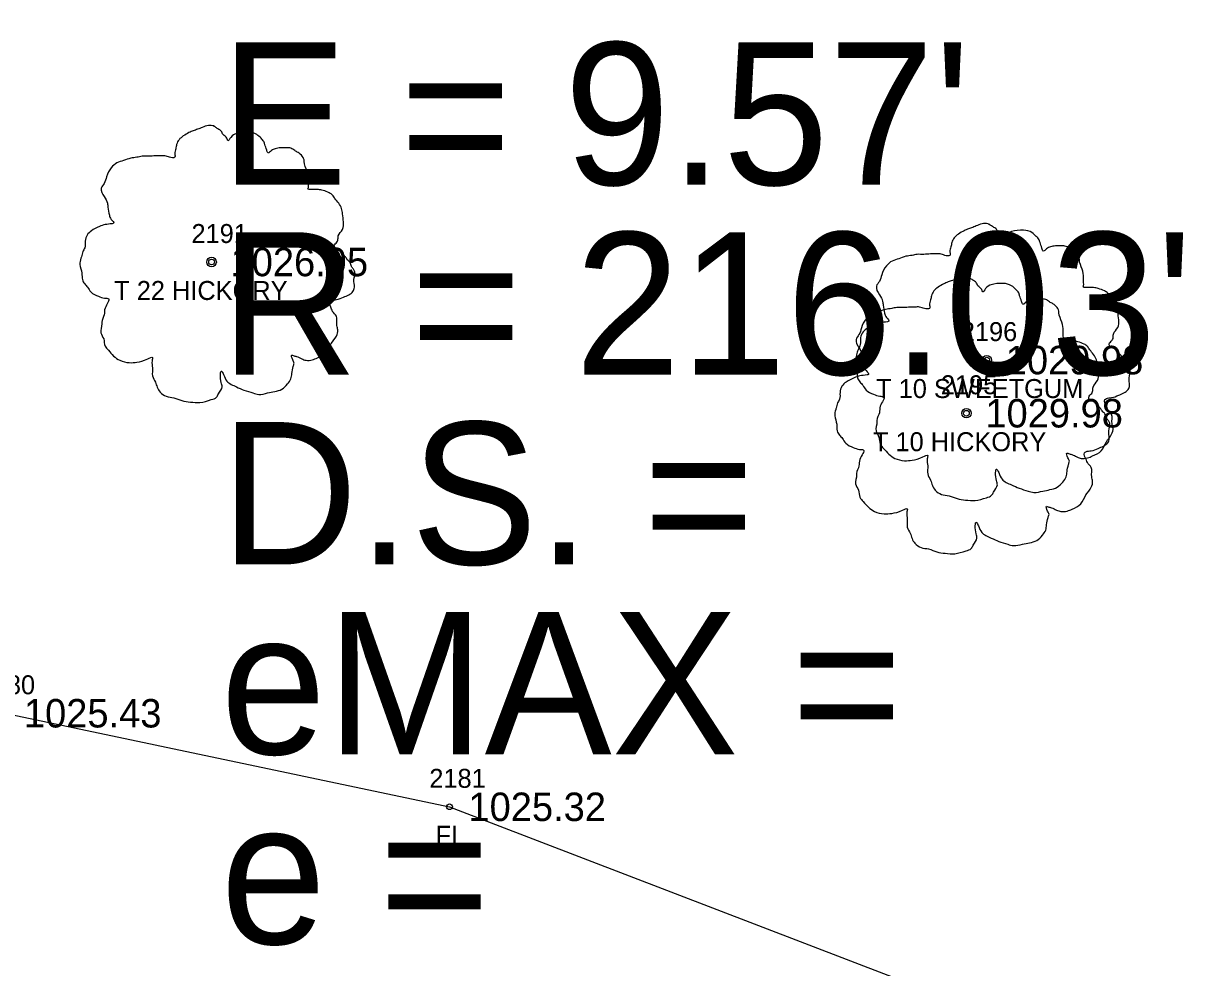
# Model space of a CAD drawing. Extents: x 1578957 to 1581675, y 1115963 to 1120391.
# Drawn here: x 1580034.6 to 1580096.1, y 1117735.8 to 1117785.5 of the extents above; entities that cross this region are included whole.
import ezdxf

# ---------------------------------------------------------------- set-up
doc = ezdxf.new("R2010")
doc.units = 0
for name, color, linetype in [('RD_EX_Fence_Other', 7, 'Continuous'), ('RD_EX_Fence_Other_txCode', 7, 'Continuous'), ('RD_EX_TX_Fence_Other_ELEV', 7, 'Continuous'), ('RD_EX_TX_VEG_ELEV', 7, 'Continuous'), ('RD_EX_VEG', 7, 'Continuous'), ('RD_EX_VEG_txCode', 7, 'Continuous'), ('RD_HC_Data', 7, 'Continuous'), ('RD_SMD_Locator', 7, 'Continuous')]:
    doc.layers.add(name, color=color, linetype=linetype)

msp = doc.modelspace()

# ---------------------------------------------------------------- linework, layer by layer
at = {"layer": 'RD_EX_Fence_Other'}
msp.add_lwpolyline([(1579823.104, 1118041.087), (1579819.64, 1117977.762), (1579811.21, 1117936.274), (1579806.912, 1117888.201), (1579805.65, 1117872.977), (1579810.216, 1117834.804), (1579821.355, 1117805.105), (1579835.234, 1117784.194), (1579851.403, 1117768.05), (1579868.554, 1117757.557), (1579908.33, 1117744.227), (1579949.735, 1117742.637), (1579998.853, 1117745.107), (1580033.637, 1117749.157), (1580057.075, 1117744.228), (1580092.078, 1117730.794), (1580117.524, 1117724.619), (1580141.715, 1117727.925), (1580159.983, 1117735.31), (1580192.445, 1117760.446), (1580226.972, 1117787.769), (1580271.309, 1117822.486), (1580302.096, 1117858.032)], dxfattribs=at)
at = {"layer": 'RD_EX_VEG'}
for centre, radius in [((1580044.533, 1117772.934), 0.25), ((1580044.52, 1117772.915), 0.0001), ((1580085.405, 1117767.766), 0.25), ((1580085.392, 1117767.747), 0.0001), ((1580084.331, 1117764.965), 0.25), ((1580084.318, 1117764.946), 0.0001)]:
    msp.add_circle(centre, radius, dxfattribs=at)
for points in [[(1580044.665, 1117780.101), (1580044.365, 1117780.126), (1580044.04, 1117780.026), (1580043.79, 1117779.926), (1580043.565, 1117779.851), (1580043.34, 1117779.751), (1580043.04, 1117779.576), (1580042.815, 1117779.376), (1580042.69, 1117779.126), (1580042.64, 1117778.902), (1580042.591, 1117778.627), (1580042.591, 1117778.452), (1580042.466, 1117778.427), (1580042.316, 1117778.452), (1580042.066, 1117778.527), (1580041.816, 1117778.527), (1580041.566, 1117778.527), (1580041.216, 1117778.502), (1580040.866, 1117778.502), (1580040.591, 1117778.452), (1580040.267, 1117778.402), (1580039.892, 1117778.277), (1580039.542, 1117778.152), (1580039.242, 1117777.902), (1580038.992, 1117777.427), (1580038.867, 1117777.077), (1580038.717, 1117776.827), (1580038.867, 1117776.378), (1580039.042, 1117776.028), (1580039.067, 1117775.828), (1580039.142, 1117775.403), (1580039.242, 1117775.178), (1580039.367, 1117774.978), (1580039.292, 1117774.953), (1580038.917, 1117774.903), (1580038.617, 1117774.803), (1580038.192, 1117774.578), (1580037.968, 1117774.354), (1580037.868, 1117774.029), (1580037.843, 1117773.679), (1580037.743, 1117773.479), (1580037.668, 1117773.204), (1580037.643, 1117773.129), (1580037.593, 1117772.804), (1580037.693, 1117772.354), (1580037.718, 1117772.005), (1580037.843, 1117771.78), (1580037.993, 1117771.605), (1580038.167, 1117771.355), (1580038.567, 1117771.13), (1580038.892, 1117771.03), (1580039.092, 1117771.005), (1580038.917, 1117770.505), (1580038.867, 1117770.155), (1580038.742, 1117769.756), (1580038.742, 1117769.681), (1580038.692, 1117769.206), (1580038.842, 1117768.881), (1580038.917, 1117768.506), (1580039.092, 1117768.281), (1580039.367, 1117767.981), (1580039.692, 1117767.756), (1580040.192, 1117767.631), (1580040.591, 1117767.656), (1580041.166, 1117767.831), (1580041.416, 1117767.906), (1580041.391, 1117767.731), (1580041.416, 1117767.357), (1580041.416, 1117766.932), (1580041.566, 1117766.607), (1580041.666, 1117766.332), (1580041.816, 1117766.082), (1580042.141, 1117765.857), (1580042.541, 1117765.782), (1580042.965, 1117765.632), (1580043.415, 1117765.557), (1580043.915, 1117765.532), (1580044.515, 1117765.682), (1580044.79, 1117765.807), (1580044.89, 1117765.982), (1580045.089, 1117766.357), (1580045.039, 1117766.582), (1580045.064, 1117767.182), (1580045.164, 1117767.007), (1580045.339, 1117766.657), (1580045.839, 1117766.357), (1580046.239, 1117766.182), (1580046.714, 1117766.032), (1580047.014, 1117765.957), (1580047.488, 1117766.032), (1580047.863, 1117766.107), (1580048.238, 1117766.232), (1580048.538, 1117766.507), (1580048.713, 1117766.782), (1580048.763, 1117767.057), (1580048.838, 1117767.432), (1580048.888, 1117767.606)], [(1580048.888, 1117767.606), (1580048.813, 1117767.781), (1580048.763, 1117768.031), (1580048.838, 1117768.006), (1580049.013, 1117767.956), (1580049.288, 1117767.831), (1580049.513, 1117767.756), (1580049.837, 1117767.781), (1580050.112, 1117767.881), (1580050.562, 1117768.156), (1580050.837, 1117768.631), (1580051.112, 1117769.031), (1580051.187, 1117769.356), (1580051.137, 1117769.581), (1580051.112, 1117770.08), (1580050.912, 1117770.33), (1580050.862, 1117770.455), (1580050.762, 1117770.855), (1580050.837, 1117770.905), (1580051.112, 1117770.955), (1580051.487, 1117771.08), (1580051.762, 1117771.205), (1580051.986, 1117771.38), (1580052.061, 1117771.605), (1580052.036, 1117772.005), (1580052.086, 1117772.404), (1580052.011, 1117772.554), (1580051.911, 1117772.704), (1580051.836, 1117772.904), (1580051.687, 1117773.054), (1580051.587, 1117773.204), (1580051.487, 1117773.304), (1580051.362, 1117773.454), (1580051.187, 1117773.579), (1580051.037, 1117773.629), (1580050.987, 1117773.779), (1580051.137, 1117773.979), (1580051.187, 1117774.079), (1580051.212, 1117774.304), (1580051.437, 1117774.653), (1580051.487, 1117775.053), (1580051.437, 1117775.478), (1580051.387, 1117775.753), (1580051.237, 1117776.028), (1580051.037, 1117776.278), (1580050.912, 1117776.453), (1580050.737, 1117776.578), (1580050.412, 1117776.703), (1580050.162, 1117776.752), (1580049.812, 1117776.752), (1580049.612, 1117776.802), (1580049.637, 1117776.852), (1580049.637, 1117777.002), (1580049.637, 1117777.277), (1580049.562, 1117777.727), (1580049.413, 1117778.227), (1580049.413, 1117778.252), (1580049.313, 1117778.502), (1580049.088, 1117778.702), (1580048.913, 1117778.802), (1580048.713, 1117778.927), (1580048.463, 1117778.952), (1580048.163, 1117778.952), (1580047.888, 1117778.902), (1580047.688, 1117778.802), (1580047.513, 1117778.677), (1580047.438, 1117778.827), (1580047.338, 1117779.126), (1580047.288, 1117779.276), (1580047.139, 1117779.451), (1580046.914, 1117779.651), (1580046.464, 1117779.776), (1580045.839, 1117779.701), (1580045.539, 1117779.501), (1580045.389, 1117779.326), (1580045.339, 1117779.451), (1580045.139, 1117779.651), (1580045.039, 1117779.826), (1580044.865, 1117779.951), (1580044.715, 1117780.051), (1580044.615, 1117780.101)], [(1580085.536, 1117774.933), (1580085.237, 1117774.958), (1580084.912, 1117774.858), (1580084.662, 1117774.758), (1580084.437, 1117774.683), (1580084.212, 1117774.583), (1580083.912, 1117774.409), (1580083.687, 1117774.209), (1580083.562, 1117773.959), (1580083.512, 1117773.734), (1580083.462, 1117773.459), (1580083.462, 1117773.284), (1580083.337, 1117773.259), (1580083.187, 1117773.284), (1580082.938, 1117773.359), (1580082.688, 1117773.359), (1580082.438, 1117773.359), (1580082.088, 1117773.334), (1580081.738, 1117773.334), (1580081.463, 1117773.284), (1580081.138, 1117773.234), (1580080.764, 1117773.109), (1580080.414, 1117772.984), (1580080.114, 1117772.734), (1580079.864, 1117772.259), (1580079.739, 1117771.91), (1580079.589, 1117771.66), (1580079.739, 1117771.21), (1580079.914, 1117770.86), (1580079.939, 1117770.66), (1580080.014, 1117770.235), (1580080.114, 1117770.01), (1580080.239, 1117769.81), (1580080.164, 1117769.786), (1580079.789, 1117769.736), (1580079.489, 1117769.636), (1580079.064, 1117769.411), (1580078.839, 1117769.186), (1580078.739, 1117768.861), (1580078.714, 1117768.511), (1580078.615, 1117768.311), (1580078.54, 1117768.036), (1580078.515, 1117767.961), (1580078.465, 1117767.636), (1580078.565, 1117767.187), (1580078.59, 1117766.837), (1580078.714, 1117766.612), (1580078.864, 1117766.437), (1580079.039, 1117766.187), (1580079.439, 1117765.962), (1580079.764, 1117765.862), (1580079.964, 1117765.837), (1580079.789, 1117765.337), (1580079.739, 1117764.988), (1580079.614, 1117764.588), (1580079.614, 1117764.513), (1580079.564, 1117764.038), (1580079.714, 1117763.713), (1580079.789, 1117763.338), (1580079.964, 1117763.113), (1580080.239, 1117762.814), (1580080.564, 1117762.589), (1580081.063, 1117762.464), (1580081.463, 1117762.489), (1580082.038, 1117762.664), (1580082.288, 1117762.739), (1580082.263, 1117762.564), (1580082.288, 1117762.189), (1580082.288, 1117761.764), (1580082.438, 1117761.439), (1580082.538, 1117761.164), (1580082.688, 1117760.914), (1580083.013, 1117760.69), (1580083.412, 1117760.615), (1580083.837, 1117760.465), (1580084.287, 1117760.39), (1580084.787, 1117760.365), (1580085.387, 1117760.515), (1580085.661, 1117760.64), (1580085.761, 1117760.814), (1580085.961, 1117761.189), (1580085.911, 1117761.414), (1580085.936, 1117762.014), (1580086.036, 1117761.839), (1580086.211, 1117761.489), (1580086.711, 1117761.189), (1580087.111, 1117761.014), (1580087.586, 1117760.864), (1580087.885, 1117760.789), (1580088.36, 1117760.864), (1580088.735, 1117760.939), (1580089.11, 1117761.064), (1580089.41, 1117761.339), (1580089.585, 1117761.614), (1580089.635, 1117761.889), (1580089.71, 1117762.264), (1580089.76, 1117762.439)], [(1580089.76, 1117762.439), (1580089.685, 1117762.614), (1580089.635, 1117762.864), (1580089.71, 1117762.839), (1580089.885, 1117762.789), (1580090.159, 1117762.664), (1580090.384, 1117762.589), (1580090.709, 1117762.614), (1580090.984, 1117762.714), (1580091.434, 1117762.989), (1580091.709, 1117763.463), (1580091.984, 1117763.863), (1580092.059, 1117764.188), (1580092.009, 1117764.413), (1580091.984, 1117764.913), (1580091.784, 1117765.163), (1580091.734, 1117765.287), (1580091.634, 1117765.687), (1580091.709, 1117765.737), (1580091.984, 1117765.787), (1580092.358, 1117765.912), (1580092.633, 1117766.037), (1580092.858, 1117766.212), (1580092.933, 1117766.437), (1580092.908, 1117766.837), (1580092.958, 1117767.237), (1580092.883, 1117767.387), (1580092.783, 1117767.536), (1580092.708, 1117767.736), (1580092.558, 1117767.886), (1580092.458, 1117768.036), (1580092.358, 1117768.136), (1580092.234, 1117768.286), (1580092.059, 1117768.411), (1580091.909, 1117768.461), (1580091.859, 1117768.611), (1580092.009, 1117768.811), (1580092.059, 1117768.911), (1580092.084, 1117769.136), (1580092.309, 1117769.486), (1580092.358, 1117769.885), (1580092.309, 1117770.31), (1580092.259, 1117770.585), (1580092.109, 1117770.86), (1580091.909, 1117771.11), (1580091.784, 1117771.285), (1580091.609, 1117771.41), (1580091.284, 1117771.535), (1580091.034, 1117771.585), (1580090.684, 1117771.585), (1580090.484, 1117771.635), (1580090.509, 1117771.685), (1580090.509, 1117771.835), (1580090.509, 1117772.11), (1580090.434, 1117772.559), (1580090.284, 1117773.059), (1580090.284, 1117773.084), (1580090.184, 1117773.334), (1580089.96, 1117773.534), (1580089.785, 1117773.634), (1580089.585, 1117773.759), (1580089.335, 1117773.784), (1580089.035, 1117773.784), (1580088.76, 1117773.734), (1580088.56, 1117773.634), (1580088.385, 1117773.509), (1580088.31, 1117773.659), (1580088.21, 1117773.959), (1580088.16, 1117774.109), (1580088.01, 1117774.284), (1580087.786, 1117774.483), (1580087.336, 1117774.608), (1580086.711, 1117774.533), (1580086.411, 1117774.334), (1580086.261, 1117774.159), (1580086.211, 1117774.284), (1580086.011, 1117774.483), (1580085.911, 1117774.658), (1580085.736, 1117774.783), (1580085.586, 1117774.883), (1580085.486, 1117774.933)], [(1580084.463, 1117772.132), (1580084.163, 1117772.157), (1580083.838, 1117772.057), (1580083.588, 1117771.957), (1580083.363, 1117771.882), (1580083.138, 1117771.782), (1580082.839, 1117771.607), (1580082.614, 1117771.407), (1580082.489, 1117771.157), (1580082.439, 1117770.933), (1580082.389, 1117770.658), (1580082.389, 1117770.483), (1580082.264, 1117770.458), (1580082.114, 1117770.483), (1580081.864, 1117770.558), (1580081.614, 1117770.558), (1580081.364, 1117770.558), (1580081.014, 1117770.533), (1580080.664, 1117770.533), (1580080.39, 1117770.483), (1580080.065, 1117770.433), (1580079.69, 1117770.308), (1580079.34, 1117770.183), (1580079.04, 1117769.933), (1580078.79, 1117769.458), (1580078.665, 1117769.108), (1580078.515, 1117768.858), (1580078.665, 1117768.409), (1580078.84, 1117768.059), (1580078.865, 1117767.859), (1580078.94, 1117767.434), (1580079.04, 1117767.209), (1580079.165, 1117767.009), (1580079.09, 1117766.984), (1580078.715, 1117766.934), (1580078.415, 1117766.834), (1580077.991, 1117766.609), (1580077.766, 1117766.385), (1580077.666, 1117766.06), (1580077.641, 1117765.71), (1580077.541, 1117765.51), (1580077.466, 1117765.235), (1580077.441, 1117765.16), (1580077.391, 1117764.835), (1580077.491, 1117764.385), (1580077.516, 1117764.036), (1580077.641, 1117763.811), (1580077.791, 1117763.636), (1580077.966, 1117763.386), (1580078.365, 1117763.161), (1580078.69, 1117763.061), (1580078.89, 1117763.036), (1580078.715, 1117762.536), (1580078.665, 1117762.186), (1580078.54, 1117761.787), (1580078.54, 1117761.712), (1580078.49, 1117761.237), (1580078.64, 1117760.912), (1580078.715, 1117760.537), (1580078.89, 1117760.312), (1580079.165, 1117760.012), (1580079.49, 1117759.787), (1580079.99, 1117759.662), (1580080.39, 1117759.687), (1580080.964, 1117759.862), (1580081.214, 1117759.937), (1580081.189, 1117759.762), (1580081.214, 1117759.388), (1580081.214, 1117758.963), (1580081.364, 1117758.638), (1580081.464, 1117758.363), (1580081.614, 1117758.113), (1580081.939, 1117757.888), (1580082.339, 1117757.813), (1580082.764, 1117757.663), (1580083.213, 1117757.588), (1580083.713, 1117757.563), (1580084.313, 1117757.713), (1580084.588, 1117757.838), (1580084.688, 1117758.013), (1580084.888, 1117758.388), (1580084.838, 1117758.613), (1580084.863, 1117759.213), (1580084.963, 1117759.038), (1580085.138, 1117758.688), (1580085.637, 1117758.388), (1580086.037, 1117758.213), (1580086.512, 1117758.063), (1580086.812, 1117757.988), (1580087.287, 1117758.063), (1580087.661, 1117758.138), (1580088.036, 1117758.263), (1580088.336, 1117758.538), (1580088.511, 1117758.813), (1580088.561, 1117759.088), (1580088.636, 1117759.463), (1580088.686, 1117759.637)], [(1580088.686, 1117759.637), (1580088.611, 1117759.812), (1580088.561, 1117760.062), (1580088.636, 1117760.037), (1580088.811, 1117759.987), (1580089.086, 1117759.862), (1580089.311, 1117759.787), (1580089.636, 1117759.812), (1580089.91, 1117759.912), (1580090.36, 1117760.187), (1580090.635, 1117760.662), (1580090.91, 1117761.062), (1580090.985, 1117761.387), (1580090.935, 1117761.612), (1580090.91, 1117762.111), (1580090.71, 1117762.361), (1580090.66, 1117762.486), (1580090.56, 1117762.886), (1580090.635, 1117762.936), (1580090.91, 1117762.986), (1580091.285, 1117763.111), (1580091.56, 1117763.236), (1580091.785, 1117763.411), (1580091.86, 1117763.636), (1580091.835, 1117764.036), (1580091.885, 1117764.435), (1580091.81, 1117764.585), (1580091.71, 1117764.735), (1580091.635, 1117764.935), (1580091.485, 1117765.085), (1580091.385, 1117765.235), (1580091.285, 1117765.335), (1580091.16, 1117765.485), (1580090.985, 1117765.61), (1580090.835, 1117765.66), (1580090.785, 1117765.81), (1580090.935, 1117766.01), (1580090.985, 1117766.11), (1580091.01, 1117766.335), (1580091.235, 1117766.684), (1580091.285, 1117767.084), (1580091.235, 1117767.509), (1580091.185, 1117767.784), (1580091.035, 1117768.059), (1580090.835, 1117768.309), (1580090.71, 1117768.484), (1580090.535, 1117768.609), (1580090.21, 1117768.734), (1580089.96, 1117768.783), (1580089.611, 1117768.783), (1580089.411, 1117768.833), (1580089.436, 1117768.883), (1580089.436, 1117769.033), (1580089.436, 1117769.308), (1580089.361, 1117769.758), (1580089.211, 1117770.258), (1580089.211, 1117770.283), (1580089.111, 1117770.533), (1580088.886, 1117770.733), (1580088.711, 1117770.833), (1580088.511, 1117770.958), (1580088.261, 1117770.983), (1580087.961, 1117770.983), (1580087.686, 1117770.933), (1580087.486, 1117770.833), (1580087.312, 1117770.708), (1580087.237, 1117770.858), (1580087.137, 1117771.157), (1580087.087, 1117771.307), (1580086.937, 1117771.482), (1580086.712, 1117771.682), (1580086.262, 1117771.807), (1580085.637, 1117771.732), (1580085.337, 1117771.532), (1580085.187, 1117771.357), (1580085.138, 1117771.482), (1580084.938, 1117771.682), (1580084.838, 1117771.857), (1580084.663, 1117771.982), (1580084.513, 1117772.082), (1580084.413, 1117772.132)]]:
    msp.add_spline(points, degree=3, dxfattribs=at)
at = {"layer": 'RD_SMD_Locator'}
for centre in [(1580044.533, 1117772.934), (1580085.405, 1117767.766), (1580084.331, 1117764.965), (1580057.075, 1117744.228)]:
    msp.add_circle(centre, 0.15, dxfattribs=at)

# ---------------------------------------------------------------- texts
at = {"layer": 'RD_EX_Fence_Other_txCode'}
for s, p in [('2180', (1580032.251, 1117750.157)), ('2181', (1580056.012, 1117745.228)), ('FL', (1580056.343, 1117742.228))]:
    msp.add_text(s, height=1, dxfattribs=at).set_placement(p)
at = {"layer": 'RD_EX_TX_Fence_Other_ELEV'}
for s, p in [('1025.43', (1580034.637, 1117748.407)), ('1025.32', (1580058.075, 1117743.478))]:
    msp.add_text(s, height=1.5, dxfattribs=at).set_placement(p)
at = {"layer": 'RD_EX_TX_VEG_ELEV'}
for s, p in [('1026.95', (1580045.533, 1117772.184)), ('1029.98', (1580086.405, 1117767.016)), ('1029.98', (1580085.331, 1117764.215))]:
    msp.add_text(s, height=1.5, dxfattribs=at).set_placement(p)
at = {"layer": 'RD_EX_VEG_txCode'}
for s, p in [('2191', (1580043.47, 1117773.934)), ('T 22 HICKORY', (1580039.399, 1117770.934)), ('2196', (1580084.034, 1117768.766)), ('2195', (1580082.984, 1117765.965)), ('T 10 SWEETGUM', (1580079.57, 1117765.766)), ('T 10 HICKORY', (1580079.402, 1117762.965))]:
    msp.add_text(s, height=1, dxfattribs=at).set_placement(p)
at = {"layer": 'RD_HC_Data'}
for s, p in [("E = 9.57'", (1580045, 1117777)), ("R = 216.03'", (1580045, 1117767)), ('D.S. = ', (1580045, 1117757)), ('eMAX = ', (1580045, 1117747)), ('e = ', (1580045, 1117737))]:
    msp.add_text(s, height=7.5, dxfattribs=at).set_placement(p)

doc.saveas('drawing.dxf')
